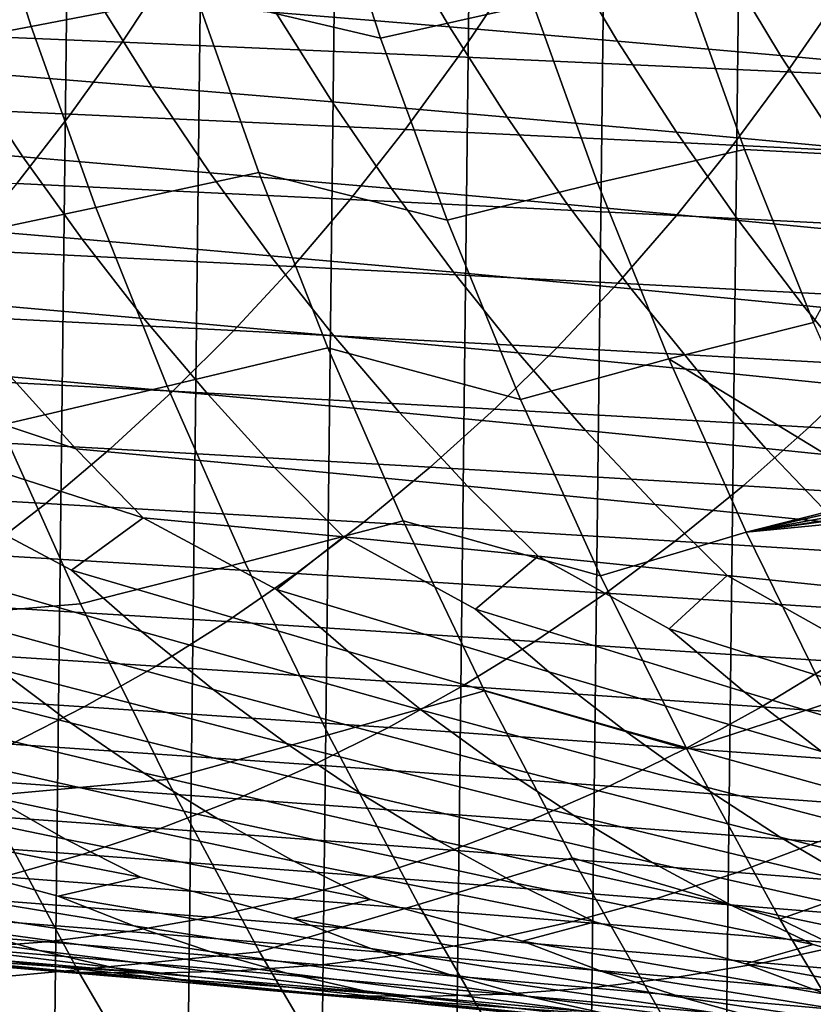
# Model space of a CAD drawing. Header units: metres. Extents: x -240 to 45, y -77 to 27.
# Tile 912 of 1056: x -6.35 to -2.72, y -12.25 to -7.75. Entities that reach past the tile are written whole.
import ezdxf

# ---------------------------------------------------------------- set-up
doc = ezdxf.new("R2010")
doc.units = ezdxf.units.M
doc.layers.add('solid_102011X2', color=7, linetype='CONTINUOUS')

msp = doc.modelspace()

# ---------------------------------------------------------------- linework, layer by layer
at = {"layer": 'solid_102011X2'}
for points in [[(-3.285267, -26.633957), (-2.669186, 26.695864), (-2.052287, 26.744225), (-2.668721, -26.695908)], [(-3.901483, -26.558372), (-3.285923, 26.633881), (-2.669186, 26.695864), (-3.285267, -26.633957)], [(-4.516282, -26.469027), (-3.902305, 26.55826), (-3.285923, 26.633881), (-3.901483, -26.558372)], [(-5.129837, -26.365917), (-4.517245, 26.468872), (-3.902305, 26.55826), (-4.516282, -26.469027)], [(-5.741161, -26.249134), (-5.130916, 26.365717), (-4.517245, 26.468872), (-5.129837, -26.365917)], [(-6.350242, -26.118645), (-5.742339, 26.24889), (-5.130916, 26.365717), (-5.741161, -26.249134)], [(-6.956432, -25.974596), (-6.3515, 26.118361), (-5.742339, 26.24889), (-6.350242, -26.118645)], [(-5.802819, -6.812165, 83.356819), (-6.563994, -6.943033, 79.298416), (-6.298289, -7.781282, 79.256248), (-5.545011, -7.635334, 83.317909)], [(-4.701835, -7.834004, 87.376823), (-4.975819, -6.991246, 87.41613), (-5.802819, -6.812165, 83.356819), (-5.545011, -7.635334, 83.317909)], [(-4.269482, -6.852196, 91.503799), (-4.975819, -6.991246, 87.41613), (-4.701835, -7.834004, 87.376823), (-4.004238, -7.679003, 91.467621)], [(-6.563994, -6.943033, 79.298416), (-7.352376, -7.076011, 75.254051), (-7.078577, -7.929546, 75.208366), (-6.298289, -7.781282, 79.256248)], [(-4.636824, -7.357716, 307.565094), (-4.386893, -7.7826, 307.744934), (-5.180702, -7.716824, 309.509521), (-5.425333, -7.295568, 309.326599)], [(-3.872679, -7.419963, 305.79129), (-3.617543, -7.848482, 305.967987), (-4.386893, -7.7826, 307.744934), (-4.636824, -7.357716, 307.565094)], [(-3.132697, -7.482254, 304.006409), (-2.872451, -7.914412, 304.179901), (-3.617543, -7.848482, 305.967987), (-3.872679, -7.419963, 305.79129)], [(-7.232365, -7.448631, 346.502625), (-7.451839, -7.787303, 346.296906), (-5.882726, -7.853053, 344.688538), (-5.656973, -7.51152, 344.891449)], [(-5.656973, -7.51152, 344.891449), (-5.882726, -7.853053, 344.688538), (-4.346179, -7.919949, 343.049042), (-4.114229, -7.575506, 343.249115)], [(-2.416679, -7.544534, 302.211609), (-2.151417, -7.980332, 302.381866), (-2.872451, -7.914412, 304.179901), (-3.132697, -7.482254, 304.006409)], [(-3.324408, -7.540568, 95.57058), (-4.004238, -7.679003, 91.467621), (-3.709011, -8.495412, 91.427361), (-3.037527, -8.343079, 95.533379)], [(-2.315789, -8.381386, 99.642937), (-2.606763, -7.579439, 99.678185), (-3.324408, -7.540568, 95.57058), (-3.037527, -8.343079, 95.533379)], [(-5.999171, -7.651212, 311.260498), (-5.746769, -8.056763, 311.456604), (-6.595896, -7.987866, 313.195892), (-6.842501, -7.585822, 312.996643)], [(-4.114229, -7.575506, 343.249115), (-4.346179, -7.919949, 343.049042), (-2.842001, -7.987923, 341.379669), (-2.603933, -7.640524, 341.576904)], [(-5.545011, -7.635334, 83.317909), (-6.298289, -7.781282, 79.256248), (-6.002534, -8.609164, 79.209305), (-5.258019, -8.448582, 83.274597)], [(-5.180702, -7.716824, 309.509521), (-4.922603, -8.125894, 309.702423), (-5.746769, -8.056763, 311.456604), (-5.999171, -7.651212, 311.260498)], [(-4.396914, -8.665866, 87.333076), (-4.701835, -7.834004, 87.376823), (-5.545011, -7.635334, 83.317909), (-5.258019, -8.448582, 83.274597)], [(-2.603933, -7.640524, 341.576904), (-2.842001, -7.987923, 341.379669), (-1.369991, -8.056909, 339.681641), (-1.125886, -7.706509, 339.875946)], [(-4.004238, -7.679003, 91.467621), (-4.701835, -7.834004, 87.376823), (-4.396914, -8.665866, 87.333076), (-3.709011, -8.495412, 91.427361)], [(-4.386893, -7.7826, 307.744934), (-4.123198, -8.1952, 307.934601), (-4.922603, -8.125894, 309.702423), (-5.180702, -7.716824, 309.509521)], [(-6.298289, -7.781282, 79.256248), (-7.078577, -7.929546, 75.208366), (-6.773839, -8.772247, 75.157516), (-6.002534, -8.609164, 79.209305)], [(-3.617543, -7.848482, 305.967987), (-3.348352, -8.26462, 306.154327), (-4.123198, -8.1952, 307.934601), (-4.386893, -7.7826, 307.744934)], [(-7.451839, -7.787303, 346.296906), (-7.680903, -8.113953, 346.082214), (-6.118341, -8.182461, 344.476776), (-5.882726, -7.853053, 344.688538)], [(-5.882726, -7.853053, 344.688538), (-6.118341, -8.182461, 344.476776), (-4.588264, -8.252163, 342.84024), (-4.346179, -7.919949, 343.049042)], [(-2.872451, -7.914412, 304.179901), (-2.597864, -8.334092, 304.362854), (-3.348352, -8.26462, 306.154327), (-3.617543, -7.848482, 305.967987)], [(-6.595896, -7.987866, 313.195892), (-6.336894, -8.377287, 313.405243), (-7.21739, -8.305303, 315.131805), (-7.470187, -7.919268, 314.919189)], [(-4.346179, -7.919949, 343.049042), (-4.588264, -8.252163, 342.84024), (-3.09047, -8.322989, 341.173859), (-2.842001, -7.987923, 341.379669)], [(-2.151417, -7.980332, 302.381866), (-1.871534, -8.403555, 302.561401), (-2.597864, -8.334092, 304.362854), (-2.872451, -7.914412, 304.179901)], [(-5.746769, -8.056763, 311.456604), (-5.481667, -8.449586, 311.662628), (-6.336894, -8.377287, 313.405243), (-6.595896, -7.987866, 313.195892)], [(-2.842001, -7.987923, 341.379669), (-3.09047, -8.322989, 341.173859), (-1.62476, -8.394869, 339.478821), (-1.369991, -8.056909, 339.681641)], [(-4.922603, -8.125894, 309.702423), (-4.651509, -8.522134, 309.905121), (-5.481667, -8.449586, 311.662628), (-5.746769, -8.056763, 311.456604)], [(-7.680903, -8.113953, 346.082214), (-7.919204, -8.428069, 345.858887), (-6.363458, -8.49923, 344.2565), (-6.118341, -8.182461, 344.476776)], [(-4.123198, -8.1952, 307.934601), (-3.846217, -8.594867, 308.133881), (-4.651509, -8.522134, 309.905121), (-4.922603, -8.125894, 309.702423)], [(-6.118341, -8.182461, 344.476776), (-6.363458, -8.49923, 344.2565), (-4.840109, -8.571631, 342.623047), (-4.588264, -8.252163, 342.84024)], [(-3.348352, -8.26462, 306.154327), (-3.06559, -8.667721, 306.350128), (-3.846217, -8.594867, 308.133881), (-4.123198, -8.1952, 307.934601)], [(-4.588264, -8.252163, 342.84024), (-4.840109, -8.571631, 342.623047), (-3.348957, -8.6452, 340.959778), (-3.09047, -8.322989, 341.173859)], [(-2.597864, -8.334092, 304.362854), (-2.309426, -8.740632, 304.555115), (-3.06559, -8.667721, 306.350128), (-3.348352, -8.26462, 306.154327)], [(-6.336894, -8.377287, 313.405243), (-6.066033, -8.753464, 313.624634), (-6.953038, -8.678201, 315.354584), (-7.21739, -8.305303, 315.131805)], [(-3.09047, -8.322989, 341.173859), (-3.348957, -8.6452, 340.959778), (-1.889802, -8.719864, 339.267853), (-1.62476, -8.394869, 339.478821)], [(-3.037527, -8.343079, 95.533379), (-3.709011, -8.495412, 91.427361), (-3.384197, -9.300315, 91.383057), (-2.721859, -9.134543, 95.492447)], [(-2.32045, -8.399022, 99.574547), (-2.315789, -8.381386, 99.642937), (-3.037527, -8.343079, 95.533379), (-2.721859, -9.134543, 95.492447)], [(-5.481667, -8.449586, 311.662628), (-5.20441, -8.829057, 311.878571), (-6.066033, -8.753464, 313.624634), (-6.336894, -8.377287, 313.405243)], [(-5.258019, -8.448582, 83.274597), (-6.002534, -8.609164, 79.209305), (-5.677116, -9.425573, 79.157654), (-4.942207, -9.250848, 83.226936)], [(-4.651509, -8.522134, 309.905121), (-4.367967, -8.904913, 310.117493), (-5.20441, -8.829057, 311.878571), (-5.481667, -8.449586, 311.662628)], [(-4.061479, -9.485675, 87.284958), (-4.396914, -8.665866, 87.333076), (-5.258019, -8.448582, 83.274597), (-4.942207, -9.250848, 83.226936)], [(-6.363458, -8.49923, 344.2565), (-6.6177, -8.802866, 344.028015), (-5.101331, -8.877854, 342.397766), (-4.840109, -8.571631, 342.623047)], [(-3.709011, -8.495412, 91.427361), (-4.396914, -8.665866, 87.333076), (-4.061479, -9.485675, 87.284958), (-3.384197, -9.300315, 91.383057)], [(-3.846217, -8.594867, 308.133881), (-3.556501, -8.980966, 308.342682), (-4.367967, -8.904913, 310.117493), (-4.651509, -8.522134, 309.905121)], [(-4.840109, -8.571631, 342.623047), (-5.101331, -8.877854, 342.397766), (-3.617067, -8.954052, 340.737701), (-3.348957, -8.6452, 340.959778)], [(-3.06559, -8.667721, 306.350128), (-2.769811, -9.057146, 306.555298), (-3.556501, -8.980966, 308.342682), (-3.846217, -8.594867, 308.133881)], [(-6.002534, -8.609164, 79.209305), (-6.773839, -8.772247, 75.157516), (-6.438579, -9.602962, 75.101578), (-5.677116, -9.425573, 79.157654)], [(-6.066033, -8.753464, 313.624634), (-5.783563, -9.115844, 313.853241), (-6.67736, -9.037416, 315.586761), (-6.953038, -8.678201, 315.354584)], [(-3.348957, -8.6452, 340.959778), (-3.617067, -8.954052, 340.737701), (-2.16471, -9.031384, 339.049042), (-1.889802, -8.719864, 339.267853)], [(-2.309426, -8.740632, 304.555115), (-2.007694, -9.133388, 304.756592), (-2.769811, -9.057146, 306.555298), (-3.06559, -8.667721, 306.350128)], [(-5.20441, -8.829057, 311.878571), (-4.915264, -9.194618, 312.103577), (-5.783563, -9.115844, 313.853241), (-6.066033, -8.753464, 313.624634)], [(-6.6177, -8.802866, 344.028015), (-6.880661, -9.092911, 343.791687), (-5.37151, -9.170371, 342.164734), (-5.101331, -8.877854, 342.397766)], [(-4.367967, -8.904913, 310.117493), (-4.072261, -9.273669, 310.338837), (-4.915264, -9.194618, 312.103577), (-5.20441, -8.829057, 311.878571)], [(-5.101331, -8.877854, 342.397766), (-5.37151, -9.170371, 342.164734), (-3.894371, -9.24908, 340.508026), (-3.617067, -8.954052, 340.737701)], [(-3.556501, -8.980966, 308.342682), (-3.254352, -9.352927, 308.560303), (-4.072261, -9.273669, 310.338837), (-4.367967, -8.904913, 310.117493)], [(-3.617067, -8.954052, 340.737701), (-3.894371, -9.24908, 340.508026), (-2.449044, -9.32896, 338.822723), (-2.16471, -9.031384, 339.049042)], [(-7.596859, -8.959404, 317.302979), (-6.3908, -9.38239, 315.827942), (-6.093821, -9.712589, 316.077789), (-7.317488, -9.301351, 317.547791)], [(-2.769811, -9.057146, 306.555298), (-2.461334, -9.432321, 306.769104), (-3.254352, -9.352927, 308.560303), (-3.556501, -8.980966, 308.342682)], [(-5.783563, -9.115844, 313.853241), (-5.489936, -9.463864, 314.090759), (-6.3908, -9.38239, 315.827942), (-6.67736, -9.037416, 315.586761)], [(-2.007694, -9.133388, 304.756592), (-1.693004, -9.51178, 304.966522), (-2.461334, -9.432321, 306.769104), (-2.769811, -9.057146, 306.555298)], [(-6.880661, -9.092911, 343.791687), (-7.151947, -9.368912, 343.547913), (-5.650243, -9.448723, 341.924347), (-5.37151, -9.170371, 342.164734)], [(-4.915264, -9.194618, 312.103577), (-4.614693, -9.545702, 312.337311), (-5.489936, -9.463864, 314.090759), (-5.783563, -9.115844, 313.853241)], [(-2.378426, -9.912634, 95.447929), (-2.721859, -9.134543, 95.492447), (-3.384197, -9.300315, 91.383057)], [(-5.37151, -9.170371, 342.164734), (-5.650243, -9.448723, 341.924347), (-4.180455, -9.529821, 340.271057), (-3.894371, -9.24908, 340.508026)], [(-4.072261, -9.273669, 310.338837), (-3.764866, -9.62783, 310.568787), (-4.614693, -9.545702, 312.337311), (-4.915264, -9.194618, 312.103577)], [(-4.942207, -9.250848, 83.226936), (-5.677116, -9.425573, 79.157654), (-5.322476, -10.229423, 79.101372), (-4.597994, -10.041091, 83.174995)], [(-3.695998, -10.292289, 87.232521), (-4.061479, -9.485675, 87.284958), (-4.942207, -9.250848, 83.226936), (-4.597994, -10.041091, 83.174995)], [(-3.894371, -9.24908, 340.508026), (-4.180455, -9.529821, 340.271057), (-2.742381, -9.612128, 338.589264), (-2.449044, -9.32896, 338.822723)], [(-7.317488, -9.301351, 317.547791), (-6.093821, -9.712589, 316.077789), (-5.786922, -10.027523, 316.335876), (-7.027965, -9.628645, 317.801392)], [(-3.254352, -9.352927, 308.560303), (-2.940254, -9.710175, 308.786346), (-3.764866, -9.62783, 310.568787), (-4.072261, -9.273669, 310.338837)], [(-3.384197, -9.300315, 91.383057), (-4.061479, -9.485675, 87.284958), (-3.695998, -10.292289, 87.232521), (-3.030242, -10.092626, 91.334778)], [(-2.376744, -9.92864, 95.414413), (-2.378426, -9.912634, 95.447929), (-3.384197, -9.300315, 91.383057), (-3.030242, -10.092626, 91.334778)], [(-2.461334, -9.432321, 306.769104), (-2.140652, -9.792662, 306.991241), (-2.940254, -9.710175, 308.786346), (-3.254352, -9.352927, 308.560303)], [(-2.449044, -9.32896, 338.822723), (-2.742381, -9.612128, 338.589264), (-1.335821, -9.695561, 336.880127), (-1.035329, -9.409935, 337.110077)], [(-7.151947, -9.368912, 343.547913), (-7.431142, -9.630434, 343.297028), (-5.937102, -9.712474, 341.676971), (-5.650243, -9.448723, 341.924347)], [(-5.489936, -9.463864, 314.090759), (-5.185627, -9.796988, 314.336761), (-6.093821, -9.712589, 316.077789), (-6.3908, -9.38239, 315.827942)], [(-5.677116, -9.425573, 79.157654), (-6.438579, -9.602962, 75.101578), (-6.073255, -10.420555, 75.040619), (-5.322476, -10.229423, 79.101372)], [(-5.650243, -9.448723, 341.924347), (-5.937102, -9.712474, 341.676971), (-4.474878, -9.795837, 340.027222), (-4.180455, -9.529821, 340.271057)], [(-4.614693, -9.545702, 312.337311), (-4.30318, -9.881766, 312.579437), (-5.185627, -9.796988, 314.336761), (-5.489936, -9.463864, 314.090759)], [(-4.180455, -9.529821, 340.271057), (-4.474878, -9.795837, 340.027222), (-3.044269, -9.880443, 338.348999), (-2.742381, -9.612128, 338.589264)], [(-3.764866, -9.62783, 310.568787), (-3.446275, -9.966846, 310.806976), (-4.30318, -9.881766, 312.579437), (-4.614693, -9.545702, 312.337311)], [(-7.431142, -9.630434, 343.297028), (-7.717812, -9.877087, 343.039429), (-6.23164, -9.961229, 341.422974), (-5.937102, -9.712474, 341.676971)], [(-6.073255, -10.420555, 75.040619), (-6.438579, -9.602962, 75.101578), (-7.277348, -9.667604, 71.067436), (-6.910149, -10.490705, 71.003059)], [(-7.027965, -9.628645, 317.801392), (-5.786922, -10.027523, 316.335876), (-6.114275, -10.265813, 317.78241), (-6.72878, -9.940801, 318.063354)], [(-2.940254, -9.710175, 308.786346), (-2.614709, -10.052154, 309.020508), (-3.446275, -9.966846, 310.806976), (-3.764866, -9.62783, 310.568787)], [(-2.742381, -9.612128, 338.589264), (-3.044269, -9.880443, 338.348999), (-1.645073, -9.966207, 336.643433), (-1.335821, -9.695561, 336.880127)], [(-5.937102, -9.712474, 341.676971), (-6.23164, -9.961229, 341.422974), (-4.777183, -10.046729, 339.776886), (-4.474878, -9.795837, 340.027222)], [(-5.185627, -9.796988, 314.336761), (-4.871145, -10.114718, 314.590912), (-5.786922, -10.027523, 316.335876), (-6.093821, -9.712589, 316.077789)], [(-2.140652, -9.792662, 306.991241), (-1.808278, -10.137612, 307.221313), (-2.614709, -10.052154, 309.020508), (-2.940254, -9.710175, 308.786346)], [(-4.30318, -9.881766, 312.579437), (-3.981245, -10.202308, 312.829559), (-4.871145, -10.114718, 314.590912), (-5.185627, -9.796988, 314.336761)], [(-4.474878, -9.795837, 340.027222), (-4.777183, -10.046729, 339.776886), (-3.354238, -10.133501, 338.102295), (-3.044269, -9.880443, 338.348999)], [(-7.717812, -9.877087, 343.039429), (-8.011508, -10.108483, 342.775543), (-6.533398, -10.194597, 341.162781), (-6.23164, -9.961229, 341.422974)], [(-3.446275, -9.966846, 310.806976), (-3.117018, -10.290213, 311.053009), (-3.981245, -10.202308, 312.829559), (-4.30318, -9.881766, 312.579437)], [(-3.044269, -9.880443, 338.348999), (-3.354238, -10.133501, 338.102295), (-1.962602, -10.221462, 336.400452), (-1.645073, -9.966207, 336.643433)], [(-6.72878, -9.940801, 318.063354), (-6.114275, -10.265813, 317.78241), (-5.794724, -10.547063, 318.058807), (-7.07692, -10.177288, 319.492371)], [(-2.375026, -9.944689, 95.38092), (-2.376744, -9.92864, 95.414413), (-3.030242, -10.092626, 91.334778)], [(-2.371956, -9.972651, 95.322815), (-2.375026, -9.944689, 95.38092), (-3.030242, -10.092626, 91.334778)], [(-6.23164, -9.961229, 341.422974), (-6.533398, -10.194597, 341.162781), (-5.086897, -10.282101, 339.520386), (-4.777183, -10.046729, 339.776886)], [(-2.614709, -10.052154, 309.020508), (-2.278258, -10.378356, 309.26239), (-3.117018, -10.290213, 311.053009), (-3.446275, -9.966846, 310.806976)], [(-2.369421, -9.995109, 95.276398), (-2.371956, -9.972651, 95.322815), (-3.030242, -10.092626, 91.334778)], [(-5.786922, -10.027523, 316.335876), (-5.17771, -10.354878, 316.054321), (-4.850047, -10.638632, 316.32663), (-6.114275, -10.265813, 317.78241)], [(-5.786922, -10.027523, 316.335876), (-4.871145, -10.114718, 314.590912), (-5.17771, -10.354878, 316.054321)], [(-2.368772, -10.000761, 95.264748), (-2.369421, -9.995109, 95.276398), (-3.030242, -10.092626, 91.334778)], [(-2.365471, -10.029032, 95.206696), (-2.368772, -10.000761, 95.264748), (-3.030242, -10.092626, 91.334778)], [(-2.362048, -10.057476, 95.148628), (-2.365471, -10.029032, 95.206696), (-3.030242, -10.092626, 91.334778), (-2.647595, -10.871256, 91.282593)], [(-4.597994, -10.041091, 83.174995), (-5.322476, -10.229423, 79.101372), (-4.939055, -11.019628, 79.040512), (-4.225804, -10.818274, 83.118828)], [(-4.777183, -10.046729, 339.776886), (-5.086897, -10.282101, 339.520386), (-3.671803, -10.370908, 337.849579), (-3.354238, -10.133501, 338.102295)], [(-3.300943, -11.08457, 87.175842), (-3.695998, -10.292289, 87.232521), (-4.597994, -10.041091, 83.174995), (-4.225804, -10.818274, 83.118828)], [(-4.871145, -10.114718, 314.590912), (-4.267024, -10.444403, 314.309235), (-3.931386, -10.730676, 314.577332), (-5.17771, -10.354878, 316.054321)], [(-4.871145, -10.114718, 314.590912), (-3.981245, -10.202308, 312.829559), (-4.267024, -10.444403, 314.309235)], [(-3.030242, -10.092626, 91.334778), (-3.695998, -10.292289, 87.232521), (-3.300943, -11.08457, 87.175842), (-2.647595, -10.871256, 91.282593)], [(-3.354238, -10.133501, 338.102295), (-3.671803, -10.370908, 337.849579), (-2.287915, -10.460931, 336.15152), (-1.962602, -10.221462, 336.400452)], [(-7.07692, -10.177288, 319.492371), (-5.794724, -10.547063, 318.058807), (-5.466882, -10.81179, 318.342194), (-6.765621, -10.456052, 319.772827)], [(-6.533398, -10.194597, 341.162781), (-6.841915, -10.412212, 340.896759), (-5.403549, -10.501585, 339.258179), (-5.086897, -10.282101, 339.520386)], [(-3.981245, -10.202308, 312.829559), (-3.382015, -10.534308, 312.548218), (-3.038537, -10.823115, 312.812073), (-4.267024, -10.444403, 314.309235)], [(-3.981245, -10.202308, 312.829559), (-3.117018, -10.290213, 311.053009), (-3.382015, -10.534308, 312.548218)], [(-5.322476, -10.229423, 79.101372), (-6.073255, -10.420555, 75.040619), (-5.678334, -11.223895, 74.974724), (-4.939055, -11.019628, 79.040512)], [(-6.114275, -10.265813, 317.78241), (-4.850047, -10.638632, 316.32663), (-4.513875, -10.905724, 316.605774), (-5.794724, -10.547063, 318.058807)], [(-5.086897, -10.282101, 339.520386), (-5.403549, -10.501585, 339.258179), (-3.996483, -10.592288, 337.591187), (-3.671803, -10.370908, 337.849579)], [(-3.117018, -10.290213, 311.053009), (-2.52248, -10.624514, 310.7724), (-2.1713, -10.915866, 311.031921), (-3.382015, -10.534308, 312.548218)], [(-3.117018, -10.290213, 311.053009), (-2.278258, -10.378356, 309.26239), (-2.52248, -10.624514, 310.7724)], [(-7.762938, -10.365682, 321.467529), (-6.44625, -10.718433, 320.060333), (-6.119319, -10.964032, 320.354492), (-7.45218, -10.625737, 321.759094)], [(-5.17771, -10.354878, 316.054321), (-3.931386, -10.730676, 314.577332), (-3.587024, -11.000149, 314.852203), (-4.850047, -10.638632, 316.32663)], [(-3.671803, -10.370908, 337.849579), (-3.996483, -10.592288, 337.591187), (-2.620514, -10.684234, 335.897003), (-2.287915, -10.460931, 336.15152)], [(-6.841915, -10.412212, 340.896759), (-7.156715, -10.61375, 340.625305), (-5.72665, -10.704853, 338.990631), (-5.403549, -10.501585, 339.258179)], [(-5.678334, -11.223895, 74.974724), (-6.073255, -10.420555, 75.040619), (-6.910149, -10.490705, 71.003059), (-6.513202, -11.299458, 70.933464)], [(-6.765621, -10.456052, 319.772827), (-5.466882, -10.81179, 318.342194), (-5.131272, -11.059593, 318.63208), (-6.44625, -10.718433, 320.060333)], [(-4.267024, -10.444403, 314.309235), (-3.038537, -10.823115, 312.812073), (-2.686127, -11.094981, 313.08255), (-3.931386, -10.730676, 314.577332)], [(-5.403549, -10.501585, 339.258179), (-5.72665, -10.704853, 338.990631), (-4.327774, -10.797314, 337.327576), (-3.996483, -10.592288, 337.591187)], [(-5.794724, -10.547063, 318.058807), (-4.513875, -10.905724, 316.605774), (-4.16973, -11.155747, 316.891357), (-5.466882, -10.81179, 318.342194)], [(-3.382015, -10.534308, 312.548218), (-2.1713, -10.915866, 311.031921), (-1.810981, -11.190138, 311.297974), (-3.038537, -10.823115, 312.812073)], [(-7.156715, -10.61375, 340.625305), (-7.477314, -10.798891, 340.348907), (-6.055701, -10.891584, 338.71817), (-5.72665, -10.704853, 338.990631)], [(-3.996483, -10.592288, 337.591187), (-4.327774, -10.797314, 337.327576), (-2.959885, -10.89104, 335.637329), (-2.620514, -10.684234, 335.897003)], [(-7.45218, -10.625737, 321.759094), (-6.119319, -10.964032, 320.354492), (-5.785351, -11.192478, 320.654785), (-7.134075, -10.86915, 322.057434)], [(-4.850047, -10.638632, 316.32663), (-3.587024, -11.000149, 314.852203), (-3.234488, -11.252409, 315.133362), (-4.513875, -10.905724, 316.605774)], [(-5.72665, -10.704853, 338.990631), (-6.055701, -10.891584, 338.71817), (-4.665167, -10.985659, 337.059082), (-4.327774, -10.797314, 337.327576)], [(-2.620514, -10.684234, 335.897003), (-2.959885, -10.89104, 335.637329), (-1.622779, -10.985944, 333.921082), (-1.275438, -10.777334, 334.176788)], [(-6.44625, -10.718433, 320.060333), (-5.131272, -11.059593, 318.63208), (-4.788429, -11.290097, 318.92807), (-6.119319, -10.964032, 320.354492)], [(-3.931386, -10.730676, 314.577332), (-2.686127, -11.094981, 313.08255), (-2.325344, -11.349491, 313.359253), (-3.587024, -11.000149, 314.852203)], [(-7.477314, -10.798891, 340.348907), (-7.803216, -10.967345, 340.067902), (-6.390195, -11.061485, 338.441193), (-6.055701, -10.891584, 338.71817)], [(-4.327774, -10.797314, 337.327576), (-4.665167, -10.985659, 337.059082), (-3.305507, -11.081022, 335.372894), (-2.959885, -10.89104, 335.637329)], [(-5.466882, -10.81179, 318.342194), (-4.16973, -11.155747, 316.891357), (-3.818159, -11.388326, 317.182892), (-5.131272, -11.059593, 318.63208)], [(-4.225804, -10.818274, 83.118828), (-4.939055, -11.019628, 79.040512), (-4.527346, -11.795128, 78.975166), (-3.826092, -11.581377, 83.058502)], [(-2.876861, -11.861418, 87.115005), (-3.300943, -11.08457, 87.175842), (-4.225804, -10.818274, 83.118828), (-3.826092, -11.581377, 83.058502)], [(-3.038537, -10.823115, 312.812073), (-1.810981, -11.190138, 311.297974), (-1.442093, -11.446909, 311.570129), (-2.686127, -11.094981, 313.08255)], [(-7.134075, -10.86915, 322.057434), (-5.785351, -11.192478, 320.654785), (-5.44488, -11.403448, 320.960785), (-6.809131, -11.095557, 322.362)], [(-6.055701, -10.891584, 338.71817), (-6.390195, -11.061485, 338.441193), (-5.00814, -11.157028, 336.786194), (-4.665167, -10.985659, 337.059082)], [(-2.959885, -10.89104, 335.637329), (-3.305507, -11.081022, 335.372894), (-1.976517, -11.177582, 333.660675), (-1.622779, -10.985944, 333.921082)], [(-2.647595, -10.871256, 91.282593), (-3.300943, -11.08457, 87.175842), (-2.876861, -11.861418, 87.115005), (-2.236762, -11.635148, 91.226555)], [(-4.513875, -10.905724, 316.605774), (-3.234488, -11.252409, 315.133362), (-2.874338, -11.487077, 315.42041), (-4.16973, -11.155747, 316.891357)], [(-6.119319, -10.964032, 320.354492), (-4.788429, -11.290097, 318.92807), (-4.438901, -11.502976, 319.229614), (-5.785351, -11.192478, 320.654785)], [(-7.859972, -10.999423, 324.048523), (-6.477868, -11.304637, 322.672333), (-6.140863, -11.496069, 322.988007), (-7.538069, -11.206631, 324.363129)], [(-4.939055, -11.019628, 79.040512), (-5.678334, -11.223895, 74.974724), (-5.254346, -12.011882, 74.903976), (-4.527346, -11.795128, 78.975166)], [(-4.665167, -10.985659, 337.059082), (-5.00814, -11.157028, 336.786194), (-3.656845, -11.253881, 335.104065), (-3.305507, -11.081022, 335.372894)], [(-3.587024, -11.000149, 314.852203), (-2.325344, -11.349491, 313.359253), (-1.956761, -11.586262, 313.641754), (-3.234488, -11.252409, 315.133362)], [(-6.390195, -11.061485, 338.441193), (-6.72961, -11.214307, 338.160187), (-5.356157, -11.311171, 336.509277), (-5.00814, -11.157028, 336.786194)], [(-5.131272, -11.059593, 318.63208), (-3.818159, -11.388326, 317.182892), (-3.459725, -11.60313, 317.47995), (-4.788429, -11.290097, 318.92807)], [(-6.809131, -11.095557, 322.362), (-5.44488, -11.403448, 320.960785), (-5.098493, -11.59662, 321.272064), (-6.477868, -11.304637, 322.672333)], [(-3.305507, -11.081022, 335.372894), (-3.656845, -11.253881, 335.104065), (-2.336106, -11.351948, 333.395996), (-1.976517, -11.177582, 333.660675)], [(-5.00814, -11.157028, 336.786194), (-5.356157, -11.311171, 336.509277), (-4.01335, -11.409362, 334.831299), (-3.656845, -11.253881, 335.104065)], [(-4.16973, -11.155747, 316.891357), (-2.874338, -11.487077, 315.42041), (-2.507148, -11.703819, 315.712891), (-3.818159, -11.388326, 317.182892)], [(-7.538069, -11.206631, 324.363129), (-6.140863, -11.496069, 322.988007), (-5.798551, -11.669582, 323.308441), (-7.2106, -11.396342, 324.683167)], [(-5.785351, -11.192478, 320.654785), (-4.438901, -11.502976, 319.229614), (-4.083287, -11.697904, 319.536407), (-5.44488, -11.403448, 320.960785)], [(-6.72961, -11.214307, 338.160187), (-7.073427, -11.349802, 337.875519), (-5.708689, -11.447838, 336.22879), (-5.356157, -11.311171, 336.509277)], [(-5.254346, -12.011882, 74.903976), (-5.678334, -11.223895, 74.974724), (-6.513202, -11.299458, 70.933464), (-6.087041, -12.092757, 70.858742)], [(-4.788429, -11.290097, 318.92807), (-3.459725, -11.60313, 317.47995), (-3.095037, -11.799829, 317.782135), (-4.438901, -11.502976, 319.229614)], [(-3.656845, -11.253881, 335.104065), (-4.01335, -11.409362, 334.831299), (-2.700983, -11.508786, 333.127411), (-2.336106, -11.351948, 333.395996)], [(-3.234488, -11.252409, 315.133362), (-1.956761, -11.586262, 313.641754), (-1.580964, -11.804955, 313.929565), (-2.874338, -11.487077, 315.42041)], [(-6.087041, -12.092757, 70.858742), (-6.513202, -11.299458, 70.933464), (-7.37909, -11.374617, 66.908501), (-6.950857, -12.173205, 66.82962)], [(-6.477868, -11.304637, 322.672333), (-5.098493, -11.59662, 321.272064), (-4.746645, -11.771718, 321.587982), (-6.140863, -11.496069, 322.988007)], [(-5.356157, -11.311171, 336.509277), (-5.708689, -11.447838, 336.22879), (-4.374479, -11.547217, 334.555023), (-4.01335, -11.409362, 334.831299)], [(-7.073427, -11.349802, 337.875519), (-7.421116, -11.467759, 337.587677), (-6.06519, -11.566815, 335.94516), (-5.708689, -11.447838, 336.22879)], [(-7.2106, -11.396342, 324.683167), (-5.798551, -11.669582, 323.308441), (-6.174558, -11.75637, 324.771454), (-6.877983, -11.568288, 325.007965)], [(-5.44488, -11.403448, 320.960785), (-4.083287, -11.697904, 319.536407), (-3.722059, -11.874603, 319.847748), (-5.098493, -11.59662, 321.272064)], [(-4.01335, -11.409362, 334.831299), (-4.374479, -11.547217, 334.555023), (-3.070592, -11.647844, 332.855347), (-2.700983, -11.508786, 333.127411)], [(-3.818159, -11.388326, 317.182892), (-2.507148, -11.703819, 315.712891), (-2.13354, -11.902304, 316.010437), (-3.459725, -11.60313, 317.47995)], [(-7.421116, -11.467759, 337.587677), (-7.77214, -11.568007, 337.297089), (-6.42511, -11.667931, 335.658844), (-6.06519, -11.566815, 335.94516)], [(-5.708689, -11.447838, 336.22879), (-6.06519, -11.566815, 335.94516), (-4.739675, -11.667229, 334.275635), (-4.374479, -11.547217, 334.555023)], [(-6.140863, -11.496069, 322.988007), (-4.746645, -11.771718, 321.587982), (-5.100096, -11.858833, 323.069305), (-5.798551, -11.669582, 323.308441)], [(-4.438901, -11.502976, 319.229614), (-3.095037, -11.799829, 317.782135), (-2.724586, -11.978144, 318.088837), (-4.083287, -11.697904, 319.536407)], [(-2.700983, -11.508786, 333.127411), (-3.070592, -11.647844, 332.855347), (-1.796822, -11.749623, 331.130981), (-1.41885, -11.609349, 331.398773)], [(-2.874338, -11.487077, 315.42041), (-1.580964, -11.804955, 313.929565), (-1.198588, -12.005237, 314.222351), (-2.507148, -11.703819, 315.712891)], [(-6.06519, -11.566815, 335.94516), (-6.42511, -11.667931, 335.658844), (-5.108371, -11.769223, 333.993591), (-4.739675, -11.667229, 334.275635)], [(-4.374479, -11.547217, 334.555023), (-4.739675, -11.667229, 334.275635), (-3.444362, -11.768903, 332.580261), (-3.070592, -11.647844, 332.855347)], [(-6.877983, -11.568288, 325.007965), (-6.174558, -11.75637, 324.771454), (-5.829869, -11.892507, 325.102783), (-7.276555, -11.654819, 326.452087)], [(-5.098493, -11.59662, 321.272064), (-3.722059, -11.874603, 319.847748), (-4.052964, -11.962116, 321.346741), (-4.746645, -11.771718, 321.587982)], [(-3.826092, -11.581377, 83.058502), (-4.527346, -11.795128, 78.975166), (-4.087932, -12.55491, 78.905426), (-3.399409, -12.329423, 82.99411)], [(-2.424377, -12.621772, 87.050087), (-2.876861, -11.861418, 87.115005), (-3.826092, -11.581377, 83.058502), (-3.399409, -12.329423, 82.99411)], [(-3.459725, -11.60313, 317.47995), (-2.13354, -11.902304, 316.010437), (-1.75402, -12.082247, 316.312378), (-3.095037, -11.799829, 317.782135)], [(-7.276555, -11.654819, 326.452087), (-5.829869, -11.892507, 325.102783), (-5.481575, -12.010173, 325.437347), (-6.941884, -11.78972, 326.787842)], [(-3.070592, -11.647844, 332.855347), (-3.444362, -11.768903, 332.580261), (-2.179048, -11.871741, 330.860168), (-1.796822, -11.749623, 331.130981)], [(-1.799372, -12.381336, 91.16774), (-2.236762, -11.635148, 91.226555), (-2.876861, -11.861418, 87.115005)], [(-8.081797, -11.687954, 328.450165), (-6.60372, -11.906308, 327.126862), (-6.262571, -12.004439, 327.468597), (-7.753926, -11.803481, 328.793579)], [(-6.42511, -11.667931, 335.658844), (-6.78789, -11.751019, 335.370239), (-5.479998, -11.853034, 333.70932), (-5.108371, -11.769223, 333.993591)], [(-5.798551, -11.669582, 323.308441), (-5.100096, -11.858833, 323.069305), (-4.745549, -11.996222, 323.396118), (-6.174558, -11.75637, 324.771454)], [(-4.739675, -11.667229, 334.275635), (-5.108371, -11.769223, 333.993591), (-3.821716, -11.871788, 332.302521), (-3.444362, -11.768903, 332.580261)], [(-4.083287, -11.697904, 319.536407), (-2.724586, -11.978144, 318.088837), (-3.032959, -12.066124, 319.604828), (-3.722059, -11.874603, 319.847748)], [(-6.78789, -11.751019, 335.370239), (-7.152971, -11.815948, 335.079803), (-5.853981, -11.918529, 333.423248), (-5.479998, -11.853034, 333.70932)], [(-6.941884, -11.78972, 326.787842), (-5.481575, -12.010173, 325.437347), (-5.130201, -12.109221, 325.774567), (-6.60372, -11.906308, 327.126862)], [(-6.174558, -11.75637, 324.771454), (-4.745549, -11.996222, 323.396118), (-4.387287, -12.114982, 323.726074), (-5.829869, -11.892507, 325.102783)], [(-5.108371, -11.769223, 333.993591), (-5.479998, -11.853034, 333.70932), (-4.202069, -11.956331, 332.022614), (-3.821716, -11.871788, 332.302521)], [(-4.746645, -11.771718, 321.587982), (-4.052964, -11.962116, 321.346741), (-3.68872, -12.100772, 321.668915), (-5.100096, -11.858833, 323.069305)], [(-3.444362, -11.768903, 332.580261), (-3.821716, -11.871788, 332.302521), (-2.564938, -11.975527, 330.586792), (-2.179048, -11.871741, 330.860168)], [(-7.753926, -11.803481, 328.793579), (-6.262571, -12.004439, 327.468597), (-5.918918, -12.083975, 327.812469), (-7.423168, -11.900709, 329.13974)], [(-7.152971, -11.815948, 335.079803), (-7.519791, -11.86263, 334.788025), (-6.229746, -11.965617, 333.135834), (-5.853981, -11.918529, 333.423248)], [(-4.527346, -11.795128, 78.975166), (-5.254346, -12.011882, 74.903976), (-4.801906, -12.783458, 74.828484), (-4.087932, -12.55491, 78.905426)], [(-3.095037, -11.799829, 317.782135), (-1.75402, -12.082247, 316.312378), (-2.039877, -12.170765, 317.844757), (-2.724586, -11.978144, 318.088837)], [(-7.519791, -11.86263, 334.788025), (-7.887785, -11.890983, 334.4953), (-6.606713, -11.994217, 332.847504), (-6.229746, -11.965617, 333.135834)], [(-5.479998, -11.853034, 333.70932), (-5.853981, -11.918529, 333.423248), (-4.584833, -12.022397, 331.740936), (-4.202069, -11.956331, 332.022614)], [(-5.100096, -11.858833, 323.069305), (-3.68872, -12.100772, 321.668915), (-3.32065, -12.220636, 321.994232), (-4.745549, -11.996222, 323.396118)], [(-3.821716, -11.871788, 332.302521), (-4.202069, -11.956331, 332.022614), (-2.953895, -12.06081, 330.311249), (-2.564938, -11.975527, 330.586792)], [(-3.722059, -11.874603, 319.847748), (-3.032959, -12.066124, 319.604828), (-2.659175, -12.20606, 319.922333), (-4.052964, -11.962116, 321.346741)], [(-1.787407, -12.41594, 91.115166), (-1.799372, -12.381336, 91.16774), (-2.876861, -11.861418, 87.115005), (-2.424377, -12.621772, 87.050087)], [(-7.423168, -11.900709, 329.13974), (-5.918918, -12.083975, 327.812469), (-5.573312, -12.144811, 328.157898), (-7.089983, -11.979502, 329.488037)], [(-6.60372, -11.906308, 327.126862), (-5.130201, -12.109221, 325.774567), (-4.776243, -12.189513, 326.113831), (-6.262571, -12.004439, 327.468597)], [(-5.853981, -11.918529, 333.423248), (-6.229746, -11.965617, 333.135834), (-4.969419, -12.069898, 331.457916), (-4.584833, -12.022397, 331.740936)], [(-5.829869, -11.892507, 325.102783), (-4.387287, -12.114982, 323.726074), (-4.02585, -12.21496, 324.058685), (-5.481575, -12.010173, 325.437347)], [(-7.965275, -11.935877, 331.493805), (-6.418471, -12.081411, 330.189026), (-6.081185, -12.104411, 330.540619), (-7.639583, -11.977123, 331.849243)], [(-6.229746, -11.965617, 333.135834), (-6.606713, -11.994217, 332.847504), (-5.355236, -12.098748, 331.174011), (-4.969419, -12.069898, 331.457916)], [(-4.202069, -11.956331, 332.022614), (-4.584833, -12.022397, 331.740936), (-3.345317, -12.127456, 330.033966), (-2.953895, -12.06081, 330.311249)], [(-4.052964, -11.962116, 321.346741), (-2.659175, -12.20606, 319.922333), (-2.281459, -12.327043, 320.242889), (-3.68872, -12.100772, 321.668915)], [(-7.639583, -11.977123, 331.849243), (-6.081185, -12.104411, 330.540619), (-5.741681, -12.108903, 330.889648), (-7.313076, -11.999876, 332.205261)], [(-7.313076, -11.999876, 332.205261), (-5.741681, -12.108903, 330.889648), (-6.984293, -12.004282, 332.558746)], [(-7.089983, -11.979502, 329.488037), (-5.573312, -12.144811, 328.157898), (-5.226291, -12.186884, 328.504425), (-6.754911, -12.039756, 329.837982)], [(-6.606713, -11.994217, 332.847504), (-6.984293, -12.004282, 332.558746), (-5.741681, -12.108903, 330.889648), (-5.355236, -12.098748, 331.174011)], [(-6.262571, -12.004439, 327.468597), (-4.776243, -12.189513, 326.113831), (-4.420269, -12.25094, 326.454712), (-5.918918, -12.083975, 327.812469)], [(-4.801906, -12.783458, 74.828484), (-5.254346, -12.011882, 74.903976), (-6.087041, -12.092757, 70.858742), (-5.632284, -12.869537, 70.779015)], [(-5.481575, -12.010173, 325.437347), (-4.02585, -12.21496, 324.058685), (-3.661752, -12.296019, 324.393341), (-5.130201, -12.109221, 325.774567)], [(-4.745549, -11.996222, 323.396118), (-3.32065, -12.220636, 321.994232), (-2.949312, -12.321558, 322.322144), (-4.387287, -12.114982, 323.726074)], [(-2.724586, -11.978144, 318.088837), (-2.039877, -12.170765, 317.844757), (-1.656712, -12.311993, 318.157471), (-3.032959, -12.066124, 319.604828)], [(-2.564938, -11.975527, 330.586792), (-2.953895, -12.06081, 330.311249), (-1.735268, -12.166375, 328.576416), (-1.337829, -12.080344, 328.847534)], [(-6.754911, -12.039756, 329.837982), (-5.226291, -12.186884, 328.504425), (-4.878392, -12.210139, 328.851501), (-6.418471, -12.081411, 330.189026)], [(-4.584833, -12.022397, 331.740936), (-4.969419, -12.069898, 331.457916), (-3.738604, -12.175373, 329.755402), (-3.345317, -12.127456, 330.033966)], [(-2.953895, -12.06081, 330.311249), (-3.345317, -12.127456, 330.033966), (-2.135227, -12.233605, 328.303558), (-1.735268, -12.166375, 328.576416)], [(-5.632284, -12.869537, 70.779015), (-6.087041, -12.092757, 70.858742), (-6.950857, -12.173205, 66.82962), (-6.493888, -12.955167, 66.745453)], [(-6.418471, -12.081411, 330.189026), (-4.878392, -12.210139, 328.851501), (-4.528333, -12.214722, 329.196045), (-6.081185, -12.104411, 330.540619)], [(-6.081185, -12.104411, 330.540619), (-4.528333, -12.214722, 329.196045), (-5.741681, -12.108903, 330.889648)], [(-5.918918, -12.083975, 327.812469), (-4.420269, -12.25094, 326.454712), (-4.062834, -12.293443, 326.796631), (-5.573312, -12.144811, 328.157898)], [(-5.355236, -12.098748, 331.174011), (-5.741681, -12.108903, 330.889648), (-4.528333, -12.214722, 329.196045), (-4.133147, -12.204477, 329.475952)], [(-4.969419, -12.069898, 331.457916), (-5.355236, -12.098748, 331.174011), (-4.133147, -12.204477, 329.475952), (-3.738604, -12.175373, 329.755402)], [(-3.68872, -12.100772, 321.668915), (-2.281459, -12.327043, 320.242889), (-1.900383, -12.428918, 320.56601), (-3.32065, -12.220636, 321.994232)], [(-3.032959, -12.066124, 319.604828), (-1.656712, -12.311993, 318.157471), (-1.26951, -12.434104, 318.473206), (-2.659175, -12.20606, 319.922333)], [(-5.573312, -12.144811, 328.157898), (-4.062834, -12.293443, 326.796631), (-3.704489, -12.316961, 327.139099), (-5.226291, -12.186884, 328.504425)], [(-5.130201, -12.109221, 325.774567), (-3.661752, -12.296019, 324.393341), (-3.295576, -12.358049, 324.729523), (-4.776243, -12.189513, 326.113831)], [(-4.387287, -12.114982, 323.726074), (-2.949312, -12.321558, 322.322144), (-2.575239, -12.403395, 322.652039), (-4.02585, -12.21496, 324.058685)], [(-3.345317, -12.127456, 330.033966), (-3.738604, -12.175373, 329.755402), (-2.53709, -12.281944, 328.029419), (-2.135227, -12.233605, 328.303558)], [(-5.226291, -12.186884, 328.504425), (-3.704489, -12.316961, 327.139099), (-3.34404, -12.32164, 327.479004), (-4.878392, -12.210139, 328.851501)], [(-4.776243, -12.189513, 326.113831), (-3.295576, -12.358049, 324.729523), (-2.927892, -12.400989, 325.066742), (-4.420269, -12.25094, 326.454712)], [(-3.738604, -12.175373, 329.755402), (-4.133147, -12.204477, 329.475952), (-2.940237, -12.311305, 327.754425), (-2.53709, -12.281944, 328.029419)], [(-4.878392, -12.210139, 328.851501), (-3.34404, -12.32164, 327.479004), (-4.528333, -12.214722, 329.196045)], [(-4.133147, -12.204477, 329.475952), (-4.528333, -12.214722, 329.196045), (-3.34404, -12.32164, 327.479004), (-2.940237, -12.311305, 327.754425)], [(-4.02585, -12.21496, 324.058685), (-2.575239, -12.403395, 322.652039), (-2.199025, -12.466037, 322.983459), (-3.661752, -12.296019, 324.393341)], [(-3.32065, -12.220636, 321.994232), (-1.900383, -12.428918, 320.56601), (-1.516496, -12.511543, 320.891083), (-2.949312, -12.321558, 322.322144)], [(-4.420269, -12.25094, 326.454712), (-2.927892, -12.400989, 325.066742), (-2.559267, -12.424777, 325.40451), (-4.062834, -12.293443, 326.796631)]]:
    msp.add_3dface(points, dxfattribs=at)

doc.saveas('drawing.dxf')
